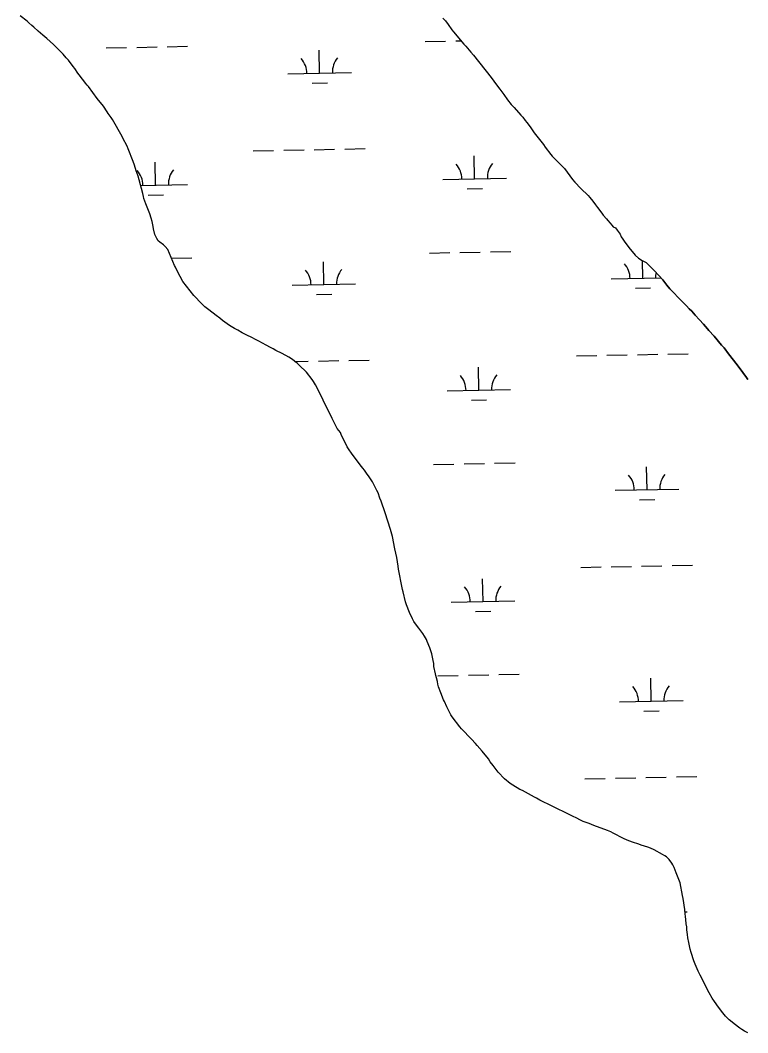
# Model space of a CAD drawing. Extents: x 3989314 to 4027622, y 243956 to 270014.
# Drawn here: x 4021346 to 4022491, y 259890 to 261483 of the extents above; entities that cross this region are included whole.
import ezdxf

# ---------------------------------------------------------------- set-up
doc = ezdxf.new("R2010")
doc.units = 0
doc.layers.add('V-RIVR-EDGE', color=7, linetype='Continuous')
doc.layers.add('V-WETL-SWMP', color=7, linetype='Continuous')

msp = doc.modelspace()

# ---------------------------------------------------------------- linework, layer by layer
at = {"layer": 'V-RIVR-EDGE'}
for points in [[(4021578.4, 261122.3), (4021574.3, 261127), (4021571.6, 261129.6), (4021566.2, 261133.7), (4021563.7, 261136.1), (4021561.3, 261139.5), (4021558.2, 261145.7), (4021556.1, 261155), (4021555.5, 261158.7), (4021553.9, 261166.6), (4021552.7, 261171.6), (4021550.3, 261178.6), (4021544.1, 261194), (4021541.1, 261202.5), (4021540.5, 261205.7), (4021539.3, 261210.4), (4021533.6, 261231.7), (4021531.8, 261237.8), (4021528.8, 261246.1), (4021526.4, 261254.8), (4021524.3, 261260.9), (4021516.5, 261280.7), (4021514.7, 261284.8), (4021508.1, 261297.4), (4021506.7, 261300.3), (4021491.7, 261326.9), (4021489.4, 261329.8), (4021485, 261336.2), (4021483.4, 261339.1), (4021477.5, 261348.1), (4021467.7, 261360), (4021453.6, 261378.6), (4021451.6, 261380.9), (4021449.2, 261384.2), (4021446.4, 261387.8), (4021444.6, 261390.3), (4021439, 261396.9), (4021437, 261399.5), (4021432.3, 261406.9), (4021429.8, 261410.3), (4021422.3, 261420.3), (4021418.8, 261423.7), (4021413.8, 261429.6), (4021411.3, 261432.3), (4021398.9, 261445), (4021388.3, 261454.3), (4021385.1, 261456.8), (4021382.2, 261459.5), (4021374.5, 261465.6), (4021367.7, 261472.3), (4021364.8, 261474.9), (4021360.1, 261478.8), (4021357.2, 261481.5), (4021346.5, 261489.8)], [(4022011.4, 261486.4), (4022015.2, 261482), (4022019.4, 261476.5), (4022025.6, 261467.9), (4022028.2, 261464.7), (4022044.3, 261445.5), (4022047.7, 261442.2), (4022055.4, 261433), (4022059.6, 261428.3), (4022087.4, 261392.8), (4022095.7, 261381.3), (4022100.9, 261374.8), (4022107.2, 261366.3), (4022113.2, 261357.9), (4022119, 261350.7), (4022123.4, 261346), (4022133.9, 261333.8), (4022137, 261330.6), (4022140.7, 261325.4), (4022143.5, 261322), (4022148.6, 261315.2), (4022155.2, 261305.9), (4022169.4, 261287.3), (4022172, 261283.5), (4022180.9, 261271.9), (4022183.2, 261269.3), (4022190.7, 261261.7), (4022193.6, 261258.5), (4022202.4, 261249.8), (4022215.5, 261232.6)], [(4022215.5, 261232.6), (4022219, 261228.1), (4022228.5, 261218.4), (4022239.9, 261207.1), (4022242.4, 261204.2), (4022247.1, 261198.2), (4022251.2, 261192.6), (4022254.4, 261188.6), (4022261.3, 261179.3), (4022263.7, 261176.6), (4022268.7, 261170.4), (4022270.8, 261168.2), (4022274.6, 261163.6), (4022277, 261160.4), (4022279.2, 261158), (4022282.8, 261156.2), (4022285.5, 261152.8), (4022288.4, 261148.8), (4022290, 261146.3), (4022291.8, 261142.5), (4022294.4, 261138.8), (4022296.4, 261135.6), (4022303.8, 261125.7), (4022313.9, 261113.5), (4022319.3, 261108.5), (4022324.7, 261105.2), (4022328.8, 261103.1), (4022331.3, 261102.1)], [(4021664.9, 261010.8), (4021660.6, 261014.3), (4021654.8, 261018.4), (4021643.3, 261027.2), (4021637.1, 261032.2), (4021632.3, 261036.7), (4021619.3, 261050), (4021602.5, 261072.1), (4021598, 261079.7), (4021591.7, 261091.7), (4021590.5, 261094.5), (4021588.9, 261097.4), (4021578.4, 261122.3)], [(4022483.3, 260928.8), (4022474.1, 260941.1), (4022460.8, 260958.1), (4022453.8, 260967.6), (4022449.9, 260971.7), (4022438, 260986.1), (4022429.6, 260994.7), (4022427.6, 260997.5), (4022421.5, 261004.8), (4022415.2, 261011.7), (4022408.2, 261018.8), (4022402.9, 261025.2), (4022398.9, 261029.2), (4022394.7, 261033.8), (4022384.2, 261044.2), (4022371.9, 261057), (4022368.2, 261060.7), (4022363.8, 261066.4), (4022357.1, 261074.7), (4022344.3, 261088.7), (4022331.3, 261102.1)], [(4021858.1, 260817.6), (4021854.4, 260824.7), (4021851.1, 260831.4), (4021850.2, 260834.4), (4021845.3, 260841), (4021843.1, 260844.9), (4021837.4, 260856.4), (4021822.8, 260885.1), (4021813, 260906), (4021811, 260909.5), (4021807.8, 260914.6), (4021805.6, 260917.8), (4021796.6, 260929.3), (4021785.5, 260940.4), (4021782.1, 260943.4), (4021773, 260950.3), (4021769, 260952.9), (4021758.4, 260958.9), (4021748.7, 260963.6), (4021744.6, 260965.9), (4021740.3, 260968.1), (4021733.5, 260971.9), (4021722, 260977.9), (4021717.7, 260980.5), (4021709.7, 260984.7), (4021704.2, 260987.2), (4021695.7, 260991.5), (4021688.8, 260995.3), (4021683.4, 260998.1), (4021675.6, 261002.8), (4021664.9, 261010.8)], [(4022491.3, 260918.1), (4022489.2, 260921.2), (4022483.3, 260928.8)], [(4022373, 260154.2), (4022371.3, 260157.2), (4022367.3, 260162.5), (4022363.2, 260166.7), (4022360.7, 260168.5), (4022356.7, 260170.5), (4022343.7, 260177.8), (4022338, 260180.4), (4022333.8, 260182), (4022323.4, 260185.5), (4022319.4, 260187), (4022309.4, 260190.2), (4022301.2, 260193.1), (4022295.7, 260195.7), (4022279, 260204.3), (4022275.3, 260206), (4022270.3, 260208.1), (4022249, 260216.2), (4022241.6, 260219.1), (4022231.9, 260222.6), (4022226.7, 260225.1), (4022221.9, 260227.7), (4022215.5, 260230.7), (4022211, 260233.2), (4022183, 260246.5), (4022163.8, 260256.3), (4022158.8, 260259), (4022155.4, 260260.6), (4022136.5, 260271.1), (4022132.3, 260273.1), (4022121.4, 260279.7), (4022117.2, 260282.5), (4022108.3, 260289.7), (4022098.2, 260299.9), (4022090.2, 260310.4), (4022085.8, 260316.3), (4022082.9, 260320.9), (4022073.2, 260333.2), (4022065.1, 260342.1), (4022062.6, 260345.2), (4022056.3, 260352.2), (4022040.4, 260368.3), (4022038, 260371.2), (4022026.1, 260387), (4022024, 260390.2), (4022017.5, 260403), (4022013.8, 260411.1), (4022012.2, 260414), (4022007.9, 260425.1), (4022004.5, 260434.4), (4022003.3, 260438.3), (4022002.7, 260442.6), (4022001.1, 260448.6), (4022000.5, 260452.1), (4021999.6, 260455), (4021997.3, 260466.2), (4021996.9, 260471.3), (4021996.2, 260475.7), (4021993.8, 260486.3), (4021992.6, 260490.8), (4021990.7, 260495.8), (4021986.7, 260505.8), (4021985.5, 260508.6), (4021984, 260511.3), (4021982.6, 260514.2), (4021980, 260518.1), (4021973.3, 260526.5), (4021968.1, 260533.7), (4021965.9, 260537.1), (4021963.8, 260541.1), (4021958.7, 260551.4), (4021953.9, 260563.3), (4021952.4, 260567.9), (4021948.7, 260583.6), (4021948, 260587.3), (4021945.2, 260600.8), (4021943.4, 260608.8), (4021942.8, 260614.2), (4021941.5, 260619.4), (4021941, 260624.4), (4021939, 260637.8), (4021935.9, 260651.6), (4021932.1, 260670.6), (4021929, 260681.9), (4021924.9, 260695.2), (4021920.5, 260707.9), (4021914.3, 260726.4), (4021912.3, 260731.4), (4021909.5, 260739.3), (4021907.5, 260743.4), (4021900.6, 260756.6), (4021898.7, 260759.8), (4021895.5, 260764.7), (4021891.3, 260770.5), (4021887.8, 260775), (4021885.6, 260778.1), (4021883.2, 260781.1), (4021868.5, 260800.6), (4021862.7, 260808.6), (4021860.7, 260811.8), (4021858.1, 260817.6)], [(4022491.3, 259890.2), (4022486, 259892.8), (4022481.5, 259895.4), (4022478.4, 259897.5), (4022469.7, 259904.3), (4022466.4, 259906.6), (4022461.7, 259910.5), (4022458.6, 259913.4), (4022455.7, 259916.5), (4022451.5, 259921.3), (4022443.2, 259932.5), (4022441, 259935.5), (4022438.7, 259939.4), (4022434.9, 259944.4), (4022430.2, 259953), (4022425.2, 259963), (4022420.4, 259972.8), (4022416.2, 259980.5), (4022413, 259986.9), (4022408.2, 259998.1), (4022406.2, 260003.5), (4022401.7, 260016.2), (4022400.2, 260021.9), (4022398.1, 260032.2), (4022396.9, 260039.7), (4022396.3, 260044.6), (4022395.3, 260052.3), (4022395, 260056.9), (4022394.1, 260061.7), (4022393.6, 260068.3), (4022392.9, 260072.9), (4022392.4, 260077.5), (4022392.1, 260084.3), (4022389.1, 260101.4), (4022388.5, 260106.2), (4022384.5, 260126), (4022382.6, 260131.4), (4022378.4, 260142), (4022375, 260150.1), (4022373, 260154.2)]]:
    msp.add_lwpolyline(points, dxfattribs=at)
at = {"layer": 'V-WETL-SWMP'}
for p, q in [((4021983.5, 261449.4), (4022015.5, 261450.1)), ((4022031.5, 261450.4), (4022040.1, 261450.6)), ((4021481.7, 261439.4), (4021513.7, 261440.1)), ((4021529.7, 261440.4), (4021561.7, 261441)), ((4021577.7, 261441.4), (4021609.7, 261442)), ((4021817.4, 261399.7), (4021816.7, 261435.7)), ((4021767.4, 261398.7), (4021867.4, 261400.7)), ((4021805.7, 261384), (4021829.7, 261384.5)), ((4021713, 261277.5), (4021745, 261278.2)), ((4021761, 261278.5), (4021793, 261279.1)), ((4021809, 261279.4), (4021841, 261280.1)), ((4021857, 261280.4), (4021889, 261281)), ((4021559.5, 261223.7), (4021558.7, 261259.7)), ((4022061.3, 261233.7), (4022060.5, 261269.7)), ((4022011.3, 261232.7), (4022111.2, 261234.7)), ((4021535.9, 261223.2), (4021609.4, 261224.7)), ((4022049.6, 261218), (4022073.6, 261218.5)), ((4021547.8, 261208), (4021571.8, 261208.5)), ((4021990.2, 261116.8), (4022022.2, 261117.5)), ((4022038.2, 261117.8), (4022070.1, 261118.4)), ((4022086.1, 261118.7), (4022118.1, 261119.4)), ((4021584.3, 261108.7), (4021616.3, 261109.4)), ((4021824.1, 261067.1), (4021823.3, 261103.1)), ((4022325.9, 261077.1), (4022325.3, 261104.9)), ((4021774.1, 261066.1), (4021874.1, 261068.1)), ((4022275.9, 261076.1), (4022354.4, 261077.7)), ((4021812.4, 261051.4), (4021836.4, 261051.9)), ((4022314.2, 261061.4), (4022338.2, 261061.9)), ((4022221.4, 260954.9), (4022253.4, 260955.5)), ((4022269.4, 260955.9), (4022301.4, 260956.5)), ((4022317.4, 260956.8), (4022349.4, 260957.5)), ((4022365.4, 260957.8), (4022397.4, 260958.4)), ((4021778.6, 260946.1), (4021799.6, 260946.5)), ((4021815.6, 260946.8), (4021847.6, 260947.5)), ((4021863.6, 260947.8), (4021895.6, 260948.4)), ((4022067.9, 260901.1), (4022067.2, 260937.1)), ((4022017.9, 260900.1), (4022117.9, 260902.1)), ((4022056.2, 260885.4), (4022080.2, 260885.9)), ((4021996.8, 260784.2), (4022028.8, 260784.9)), ((4022044.8, 260785.2), (4022076.8, 260785.8)), ((4022092.8, 260786.1), (4022124.8, 260786.8)), ((4022332.5, 260744.5), (4022331.8, 260780.5)), ((4022282.5, 260743.5), (4022382.5, 260745.5)), ((4022320.8, 260728.8), (4022344.8, 260729.3)), ((4022228.1, 260622.3), (4022260.1, 260622.9)), ((4022276.1, 260623.3), (4022308.1, 260623.9)), ((4022324, 260624.2), (4022356, 260624.9)), ((4022372, 260625.2), (4022404, 260625.8)), ((4022074.5, 260568.5), (4022073.8, 260604.5)), ((4022024.5, 260567.5), (4022124.5, 260569.5)), ((4022062.8, 260552.8), (4022086.8, 260553.3)), ((4022003.4, 260451.6), (4022035.4, 260452.3)), ((4022051.4, 260452.6), (4022083.4, 260453.2)), ((4022099.4, 260453.5), (4022131.4, 260454.2)), ((4022339.1, 260411.9), (4022338.4, 260447.9)), ((4022289.1, 260410.9), (4022389.1, 260412.9)), ((4022327.4, 260396.2), (4022351.4, 260396.7)), ((4022234.7, 260289.7), (4022266.7, 260290.3)), ((4022282.7, 260290.6), (4022314.7, 260291.3)), ((4022330.7, 260291.6), (4022362.7, 260292.2)), ((4022378.7, 260292.6), (4022410.7, 260293.2)), ((4022392.3, 260080.2), (4022395.7, 260080.3))]:
    msp.add_line(p, q, dxfattribs=at)
for points in [[(4021664.9, 261010.8), (4021660.6, 261014.3), (4021654.8, 261018.4), (4021643.3, 261027.2), (4021637.1, 261032.2), (4021632.3, 261036.7), (4021619.3, 261050), (4021602.5, 261072.1), (4021598, 261079.7), (4021591.7, 261091.7), (4021590.5, 261094.5), (4021588.9, 261097.4), (4021578.4, 261122.3), (4021574.3, 261127), (4021571.6, 261129.6), (4021566.2, 261133.7), (4021563.7, 261136.1), (4021561.3, 261139.5), (4021558.2, 261145.7), (4021556.1, 261155), (4021555.5, 261158.7), (4021553.9, 261166.6), (4021552.7, 261171.6), (4021550.3, 261178.6), (4021544.1, 261194), (4021541.1, 261202.5), (4021540.5, 261205.7), (4021539.3, 261210.4), (4021533.6, 261231.7), (4021531.8, 261237.8), (4021528.8, 261246.1), (4021526.4, 261254.8), (4021524.3, 261260.9), (4021516.5, 261280.7), (4021514.7, 261284.8), (4021508.1, 261297.4), (4021506.7, 261300.3), (4021491.7, 261326.9), (4021489.4, 261329.8), (4021485, 261336.2), (4021483.4, 261339.1), (4021477.5, 261348.1), (4021467.7, 261360), (4021453.6, 261378.6), (4021451.6, 261380.9), (4021449.2, 261384.2), (4021446.4, 261387.8), (4021444.6, 261390.3), (4021439, 261396.9), (4021437, 261399.5), (4021432.3, 261406.9), (4021429.8, 261410.3), (4021422.3, 261420.3), (4021418.8, 261423.7), (4021413.8, 261429.6), (4021411.3, 261432.3), (4021398.9, 261445), (4021388.3, 261454.3), (4021385.1, 261456.8), (4021382.2, 261459.5), (4021374.5, 261465.6), (4021367.7, 261472.3), (4021364.8, 261474.9), (4021360.1, 261478.8), (4021357.2, 261481.5), (4021346.5, 261489.8)], [(4022011.4, 261486.4), (4022015.2, 261482), (4022019.4, 261476.5), (4022025.6, 261467.9), (4022028.2, 261464.7), (4022044.3, 261445.5), (4022047.7, 261442.2), (4022055.4, 261433), (4022059.6, 261428.3), (4022087.4, 261392.8), (4022095.7, 261381.3), (4022100.9, 261374.8), (4022107.2, 261366.3), (4022113.2, 261357.9), (4022119, 261350.7), (4022123.4, 261346), (4022133.9, 261333.8), (4022137, 261330.6), (4022140.7, 261325.4), (4022143.5, 261322), (4022148.6, 261315.2), (4022155.2, 261305.9), (4022169.4, 261287.3), (4022172, 261283.5), (4022180.9, 261271.9)], [(4022180.9, 261271.9), (4022183.2, 261269.3), (4022190.7, 261261.7), (4022193.6, 261258.5), (4022202.4, 261249.8), (4022215.5, 261232.6), (4022219, 261228.1), (4022228.5, 261218.4), (4022239.9, 261207.1), (4022242.4, 261204.2), (4022247.1, 261198.2), (4022251.2, 261192.6), (4022254.4, 261188.6), (4022261.3, 261179.3), (4022263.7, 261176.6), (4022268.7, 261170.4), (4022270.8, 261168.2), (4022274.6, 261163.6), (4022277, 261160.4), (4022279.2, 261158), (4022282.8, 261156.2), (4022285.5, 261152.8), (4022288.4, 261148.8), (4022290, 261146.3), (4022291.8, 261142.5), (4022294.4, 261138.8), (4022296.4, 261135.6), (4022303.8, 261125.7), (4022313.9, 261113.5), (4022319.3, 261108.5), (4022324.7, 261105.2), (4022328.8, 261103.1), (4022331.3, 261102.1), (4022344.3, 261088.7), (4022357.1, 261074.7), (4022363.8, 261066.4), (4022368.2, 261060.7), (4022371.9, 261057), (4022384.2, 261044.2), (4022394.7, 261033.8), (4022398.9, 261029.2), (4022402.9, 261025.2), (4022408.2, 261018.8), (4022415.2, 261011.7), (4022421.5, 261004.8), (4022427.6, 260997.5), (4022429.6, 260994.7), (4022438, 260986.1), (4022449.9, 260971.7), (4022453.8, 260967.6), (4022460.8, 260958.1), (4022474.1, 260941.1), (4022483.3, 260928.8), (4022489.2, 260921.2), (4022491.3, 260918.1)], [(4021796.6, 260929.3), (4021785.5, 260940.4), (4021782.1, 260943.4), (4021773, 260950.3), (4021769, 260952.9), (4021758.4, 260958.9), (4021748.7, 260963.6), (4021744.6, 260965.9), (4021740.3, 260968.1), (4021733.5, 260971.9), (4021722, 260977.9), (4021717.7, 260980.5), (4021709.7, 260984.7), (4021704.2, 260987.2), (4021695.7, 260991.5), (4021688.8, 260995.3), (4021683.4, 260998.1), (4021675.6, 261002.8), (4021664.9, 261010.8)], [(4022301.2, 260193.1), (4022295.7, 260195.7), (4022279, 260204.3), (4022275.3, 260206), (4022270.3, 260208.1), (4022249, 260216.2), (4022241.6, 260219.1), (4022231.9, 260222.6), (4022226.7, 260225.1), (4022221.9, 260227.7), (4022215.5, 260230.7), (4022211, 260233.2), (4022183, 260246.5), (4022163.8, 260256.3), (4022158.8, 260259), (4022155.4, 260260.6), (4022136.5, 260271.1), (4022132.3, 260273.1), (4022121.4, 260279.7), (4022117.2, 260282.5), (4022108.3, 260289.7), (4022098.2, 260299.9), (4022090.2, 260310.4), (4022085.8, 260316.3), (4022082.9, 260320.9), (4022073.2, 260333.2), (4022065.1, 260342.1), (4022062.6, 260345.2), (4022056.3, 260352.2), (4022040.4, 260368.3), (4022038, 260371.2), (4022026.1, 260387), (4022024, 260390.2), (4022017.5, 260403), (4022013.8, 260411.1), (4022012.2, 260414), (4022007.9, 260425.1), (4022004.5, 260434.4), (4022003.3, 260438.3), (4022002.7, 260442.6), (4022001.1, 260448.6), (4022000.5, 260452.1), (4021999.6, 260455), (4021997.3, 260466.2), (4021996.9, 260471.3), (4021996.2, 260475.7), (4021993.8, 260486.3), (4021992.6, 260490.8), (4021990.7, 260495.8), (4021986.7, 260505.8), (4021985.5, 260508.6), (4021984, 260511.3), (4021982.6, 260514.2), (4021980, 260518.1), (4021973.3, 260526.5), (4021968.1, 260533.7), (4021965.9, 260537.1), (4021963.8, 260541.1), (4021958.7, 260551.4), (4021953.9, 260563.3), (4021952.4, 260567.9), (4021948.7, 260583.6), (4021948, 260587.3), (4021945.2, 260600.8), (4021943.4, 260608.8), (4021942.8, 260614.1), (4021941.5, 260619.4), (4021941, 260624.4), (4021939, 260637.8), (4021935.9, 260651.6), (4021932.1, 260670.6), (4021929, 260681.9), (4021924.9, 260695.2), (4021920.5, 260707.9), (4021914.3, 260726.4), (4021912.3, 260731.4), (4021909.5, 260739.3), (4021907.5, 260743.4), (4021900.6, 260756.6), (4021898.7, 260759.8), (4021895.5, 260764.7), (4021891.3, 260770.5), (4021887.8, 260775), (4021885.6, 260778.1), (4021883.2, 260781.1), (4021868.5, 260800.6), (4021862.7, 260808.6), (4021860.7, 260811.8), (4021858.1, 260817.6), (4021854.4, 260824.7), (4021851.1, 260831.4), (4021850.2, 260834.4), (4021845.3, 260841), (4021843.1, 260844.9), (4021837.4, 260856.4), (4021822.8, 260885.1), (4021813, 260906), (4021811, 260909.5), (4021807.8, 260914.6), (4021805.6, 260917.8), (4021796.6, 260929.3)], [(4022491.3, 259890.2), (4022486, 259892.8), (4022481.5, 259895.4), (4022478.4, 259897.5), (4022469.7, 259904.3), (4022466.4, 259906.6), (4022461.7, 259910.5), (4022458.6, 259913.4), (4022455.7, 259916.5), (4022451.5, 259921.3), (4022443.2, 259932.5), (4022441, 259935.5), (4022438.7, 259939.4), (4022434.9, 259944.4), (4022430.2, 259953), (4022425.2, 259963), (4022420.4, 259972.8), (4022416.2, 259980.5), (4022413, 259986.9), (4022408.2, 259998.1), (4022406.2, 260003.5), (4022401.7, 260016.2), (4022400.2, 260021.9), (4022398.2, 260032.2), (4022396.9, 260039.7), (4022396.3, 260044.6), (4022395.3, 260052.3), (4022395, 260056.9), (4022394.1, 260061.7), (4022393.6, 260068.3), (4022392.9, 260072.9), (4022392.4, 260077.5), (4022392.1, 260084.3), (4022389.1, 260101.4), (4022388.5, 260106.2), (4022384.5, 260126), (4022382.6, 260131.4), (4022378.4, 260142), (4022375, 260150.1), (4022373, 260154.2), (4022371.3, 260157.2), (4022367.3, 260162.5), (4022363.2, 260166.7), (4022360.7, 260168.5), (4022356.7, 260170.5), (4022343.7, 260177.8), (4022338, 260180.4), (4022333.8, 260182), (4022323.4, 260185.5), (4022319.4, 260187), (4022309.4, 260190.2), (4022301.2, 260193.1)]]:
    msp.add_lwpolyline(points, dxfattribs=at)
for centre, start, end in [((4021762.2, 261399.1), 0.3699, 41.9135), ((4021872.7, 261401.3), 140.3699, 181.9135), ((4021504.2, 261223.1), 0.3699, 41.9135), ((4021614.7, 261225.3), 140.3699, 181.9135), ((4022006, 261233.1), 0.3699, 41.9135), ((4022116.5, 261235.3), 140.3699, 181.9135), ((4022270.6, 261076.5), 0.3699, 41.9135), ((4021768.8, 261066.5), 0.3699, 41.9135), ((4021879.3, 261068.7), 140.3699, 181.9135), ((4022381.1, 261078.7), 167.7649, 181.9135), ((4022012.6, 260900.5), 0.3699, 41.9135), ((4022123.1, 260902.7), 140.3699, 181.9135), ((4022277.3, 260743.9), 0.3699, 41.9135), ((4022387.7, 260746.1), 140.3699, 181.9135), ((4022019.3, 260567.9), 0.3699, 41.9135), ((4022129.7, 260570.1), 140.3699, 181.9135), ((4022283.9, 260411.2), 0.3699, 41.9135), ((4022394.3, 260413.4), 140.3699, 181.9135)]:
    msp.add_arc(centre, 35.2, start, end, dxfattribs=at)

doc.saveas('drawing.dxf')
